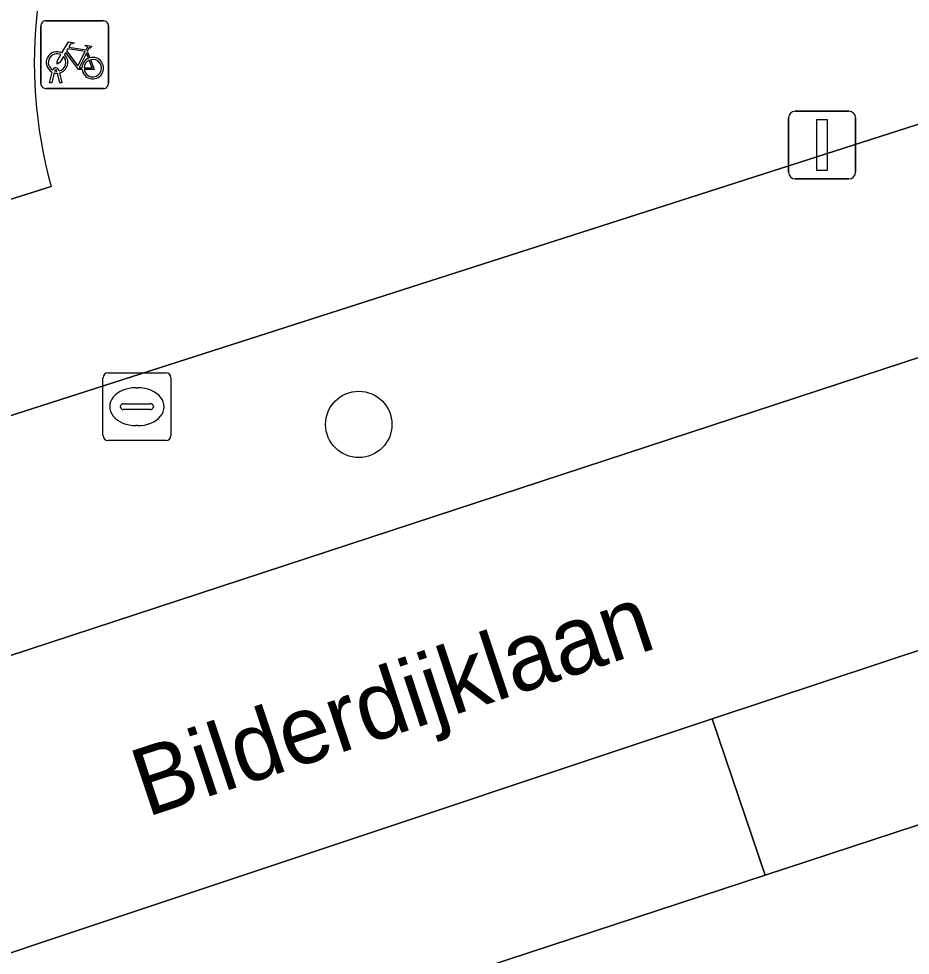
# Model space of a CAD drawing. Extents: x 161087 to 161926, y 382572 to 383873.
# Drawn here: x 161610.16 to 161623.31, y 382781.29 to 382795.11 of the extents above; entities that cross this region are included whole.
import ezdxf

# ---------------------------------------------------------------- set-up
doc = ezdxf.new("R2010")
doc.units = 0
for name, color, linetype in [('IMGEO_Berm_groen', 7, 'Continuous'), ('IMGEO_Berm_open', 7, 'Continuous'), ('IMGEO_Boom', 7, 'Continuous'), ('IMGEO_Fietsenrek', 7, 'Continuous'), ('IMGEO_Fietspad_gesloten', 7, 'Continuous'), ('IMGEO_Groenvoorziening', 7, 'Continuous'), ('IMGEO_Kolk', 7, 'Continuous'), ('IMGEO_Lichtmast', 7, 'Continuous'), ('IMGEO_Openbare_ruimte_label', 7, 'Continuous'), ('IMGEO_Rijbaan_lokaal_gesloten', 7, 'Continuous'), ('IMGEO_Voetpad_open', 7, 'Continuous')]:
    doc.layers.add(name, color=color, linetype=linetype)

msp = doc.modelspace()

# ---------------------------------------------------------------- linework, layer by layer
at = {"layer": 'IMGEO_Berm_groen'}
for points in [[(161627.936, 382791.59), (161626.99, 382794.693), (161604.511, 382787.48), (161605.586, 382784.256)], [(161621.173, 382782.476), (161620.39, 382784.782), (161606.867, 382780.274), (161607.628, 382778.007), (161614.505, 382780.286)]]:
    msp.add_lwpolyline(points, close=True, dxfattribs=at)
at = {"layer": 'IMGEO_Berm_open'}
msp.add_lwpolyline([(161645.919, 382790.64), (161648.138, 382791.404), (161648.646, 382791.574), (161648.757, 382791.611), (161647.995, 382793.914), (161647.376, 382793.71), (161645.193, 382792.972), (161636.138, 382789.999), (161620.39, 382784.782), (161621.173, 382782.476), (161626.567, 382784.247), (161630.206, 382785.442), (161636.843, 382787.626)], close=True, dxfattribs=at)
at = {"layer": 'IMGEO_Boom'}
msp.add_circle((161615.179, 382789.125), 0.489, dxfattribs=at)
at = {"layer": 'IMGEO_Fietsenrek'}
for p, q in [((161610.562, 382795.08), (161611.403, 382795.08)), ((161611.403, 382795.08), (161610.562, 382795.08)), ((161610.487, 382794.155), (161610.487, 382794.996)), ((161610.487, 382794.996), (161610.487, 382794.155)), ((161611.487, 382795.005), (161611.487, 382794.164)), ((161611.487, 382794.164), (161611.487, 382795.005)), ((161611.174, 382794.629), (161611.21, 382794.534)), ((161610.725, 382794.336), (161610.724, 382794.34)), ((161610.756, 382794.347), (161610.757, 382794.34)), ((161610.614, 382794.164), (161610.653, 382794.324)), ((161610.683, 382794.312), (161610.648, 382794.164)), ((161610.766, 382794.164), (161610.732, 382794.306)), ((161610.764, 382794.31), (161610.799, 382794.164)), ((161611.412, 382794.08), (161610.571, 382794.08)), ((161610.571, 382794.08), (161611.412, 382794.08)), ((161610.648, 382794.164), (161610.614, 382794.164)), ((161610.799, 382794.164), (161610.766, 382794.164))]:
    msp.add_line(p, q, dxfattribs=at)
for points in [[(161610.8, 382794.606), (161610.895, 382794.77), (161610.981, 382794.756), (161610.983, 382794.747), (161610.927, 382794.736), (161610.9, 382794.691), (161611.156, 382794.65)], [(161611.096, 382794.362), (161611.046, 382794.362), (161610.855, 382794.613), (161610.836, 382794.581)], [(161611.143, 382794.625), (161610.886, 382794.666), (161610.869, 382794.637), (161611.036, 382794.417), (161611.143, 382794.625)], [(161611.156, 382794.65), (161611.181, 382794.699), (161611.175, 382794.703), (161611.152, 382794.707), (161611.14, 382794.714), (161611.139, 382794.717), (161611.141, 382794.722), (161611.236, 382794.707), (161611.238, 382794.697), (161611.228, 382794.684), (161611.216, 382794.678), (161611.202, 382794.684), (161611.174, 382794.629)], [(161610.821, 382794.554), (161610.769, 382794.464), (161610.729, 382794.439), (161610.73, 382794.486), (161610.785, 382794.58)], [(161611.191, 382794.527), (161611.161, 382794.604), (161611.052, 382794.386), (161611.095, 382794.386)], [(161611.125, 382794.386), (161611.245, 382794.385), (161611.201, 382794.499)], [(161611.221, 382794.506), (161611.276, 382794.361), (161611.126, 382794.361)]]:
    msp.add_lwpolyline(points, dxfattribs=at)
for centre, radius, start, end in [((161610.565, 382795.002), 0.0779, 92.4484, 184.2845), ((161610.565, 382795.002), 0.0779, 92.4484, 184.2845), ((161611.409, 382795.002), 0.0779, 2.4484, 94.2845), ((161611.409, 382795.002), 0.0779, 2.4484, 94.2845), ((161610.727, 382794.465), 0.159, 62.6766, 242.1369), ((161610.727, 382794.465), 0.129, 63.3192, 238.903), ((161610.727, 382794.465), 0.129, 283.6043, 43.4302), ((161610.727, 382794.465), 0.159, 283.5766, 46.6042), ((161611.254, 382794.381), 0.159, 113.3408, 178.3217), ((161611.254, 382794.381), 0.159, 187.0065, 105.7708), ((161611.254, 382794.381), 0.129, 113.923, 177.9556), ((161611.254, 382794.381), 0.129, 188.6715, 104.5883), ((161610.707, 382794.336), 0.0499, 12.8025, 158.6934), ((161610.707, 382794.336), 0.0174, 12.8025, 163.4502), ((161610.727, 382794.465), 0.129, 253.415, 269.0204), ((161610.727, 382794.465), 0.159, 253.9967, 271.7867), ((161610.565, 382794.158), 0.0779, 182.4484, 274.2845), ((161610.565, 382794.158), 0.0779, 182.4484, 274.2845), ((161611.409, 382794.158), 0.0779, 272.4484, 4.2845), ((161611.409, 382794.158), 0.0779, 272.4484, 4.2845)]:
    msp.add_arc(centre, radius, start, end, dxfattribs=at)
at = {"layer": 'IMGEO_Fietspad_gesloten'}
for points in [[(161590.845, 382774.955), (161600.424, 382778.175), (161606.867, 382780.274), (161620.39, 382784.782), (161636.138, 382789.999), (161645.193, 382792.972), (161647.376, 382793.71), (161647.995, 382793.914), (161673.571, 382802.349), (161674.047, 382802.506), (161679.239, 382804.225), (161681.775, 382805.065), (161703.785, 382812.521), (161709.459, 382814.438)], [(161687.036, 382811.115), (161680.653, 382809.049), (161672.813, 382806.414), (161669.12, 382805.198), (161646.117, 382797.624), (161643.598, 382796.789), (161643.487, 382796.752), (161637.587, 382794.797), (161636.587, 382794.458), (161636.5, 382794.429), (161633.539, 382793.428), (161627.936, 382791.59), (161605.586, 382784.256), (161599.127, 382782.114), (161588.363, 382778.462)]]:
    msp.add_lwpolyline(points, dxfattribs=at)
at = {"layer": 'IMGEO_Groenvoorziening'}
msp.add_lwpolyline([(161630.959, 382813.948), (161619.847, 382810.367), (161607.431, 382816.867), (161599.177, 382801.028), (161602.65, 382790.116), (161610.64, 382792.633)], dxfattribs=at)
msp.add_arc((161617.236, 382794.46), 6.844, 19.7925, 195.4852, dxfattribs=at)
at = {"layer": 'IMGEO_Kolk'}
for p, q in [((161611.405, 382788.961), (161611.405, 382789.813)), ((161611.48, 382789.887), (161612.332, 382789.887)), ((161612.406, 382789.813), (161612.406, 382788.961)), ((161611.893, 382789.667), (161611.918, 382789.667)), ((161611.664, 382789.381), (161611.664, 382789.393)), ((161611.707, 382789.43), (161612.105, 382789.43)), ((161612.148, 382789.393), (161612.148, 382789.381)), ((161612.102, 382789.344), (161611.704, 382789.344)), ((161611.916, 382789.107), (161611.891, 382789.107)), ((161612.332, 382788.887), (161611.48, 382788.887))]:
    msp.add_line(p, q, dxfattribs=at)
for points in [[(161611.405, 382788.961), (161611.405, 382789.813)], [(161611.48, 382789.887), (161612.332, 382789.887)], [(161612.406, 382789.813), (161612.406, 382788.961)], [(161612.332, 382788.887), (161611.48, 382788.887)]]:
    msp.add_lwpolyline(points, dxfattribs=at)
for centre, radius, start, end in [((161611.482, 382789.811), 0.0765, 91.552, 178.448), ((161611.482, 382789.811), 0.0765, 91.552, 178.448), ((161612.33, 382789.811), 0.0765, 1.552, 88.448), ((161612.33, 382789.811), 0.0765, 1.552, 88.448), ((161611.704, 382789.39), 0.0403, 85.8775, 175.7526), ((161611.701, 382789.38), 0.0366, 178.938, 274.7102), ((161612.105, 382789.387), 0.043, 264.8664, 352.4533), ((161612.109, 382789.392), 0.0386, 1.7309, 96.639), ((161611.482, 382788.963), 0.0765, 181.552, 268.448), ((161611.482, 382788.963), 0.0765, 181.552, 268.448), ((161612.33, 382788.963), 0.0765, 271.552, 358.448), ((161612.33, 382788.963), 0.0765, 271.552, 358.448)]:
    msp.add_arc(centre, radius, start, end, dxfattribs=at)
for centre, major_axis, ratio, start_param, end_param in [((161611.892, 382789.387), (-0.387, 0.002), 0.722429, 4.712389, 7.853982), ((161611.917, 382789.387), (-0.39, 0.002), 0.717154, 1.570796, 4.712389)]:
    msp.add_ellipse(centre, major_axis=major_axis, ratio=ratio, start_param=start_param, end_param=end_param, dxfattribs=at)
at = {"layer": 'IMGEO_Lichtmast'}
for p, q in [((161621.518, 382792.846), (161621.518, 382793.646)), ((161621.518, 382793.646), (161621.518, 382792.846)), ((161621.618, 382793.746), (161622.408, 382793.746)), ((161622.408, 382793.746), (161621.618, 382793.746)), ((161622.508, 382793.646), (161622.508, 382792.846)), ((161622.508, 382792.846), (161622.508, 382793.646)), ((161622.408, 382792.746), (161621.618, 382792.746)), ((161621.618, 382792.746), (161622.408, 382792.746))]:
    msp.add_line(p, q, dxfattribs=at)
msp.add_lwpolyline([(161621.938, 382793.621), (161622.088, 382793.621), (161622.088, 382792.871), (161621.938, 382792.871), (161621.938, 382793.621)], dxfattribs=at)
for centre, start, end in [((161621.618, 382793.646), 90, 180), ((161621.618, 382793.646), 90, 180), ((161622.408, 382793.646), 0, 90), ((161622.408, 382793.646), 360, 90), ((161621.618, 382792.846), 180, 270), ((161621.618, 382792.846), 180, 270), ((161622.408, 382792.846), 270, 0), ((161622.408, 382792.846), 270, 0)]:
    msp.add_arc(centre, 0.1, start, end, dxfattribs=at)
at = {"layer": 'IMGEO_Rijbaan_lokaal_gesloten'}
msp.add_lwpolyline([(161645.919, 382790.64), (161636.843, 382787.626), (161630.206, 382785.442), (161626.567, 382784.247), (161621.173, 382782.476), (161614.505, 382780.286), (161607.628, 382778.007), (161601.167, 382775.867), (161599.806, 382775.416), (161588.34, 382771.632)], dxfattribs=at)
at = {"layer": 'IMGEO_Voetpad_open'}
for points in [[(161590.147, 382782.887), (161598.032, 382785.429), (161604.511, 382787.48), (161626.99, 382794.693), (161632.6, 382796.493), (161635.563, 382797.45)], [(161610.64, 382792.633), (161602.65, 382790.116), (161596.977, 382788.345), (161583.014, 382782.834), (161574.769, 382778.181), (161568.83, 382774.3), (161563.156, 382770.605)]]:
    msp.add_lwpolyline(points, dxfattribs=at)
msp.add_arc((161617.236, 382794.46), 6.844, 19.7925, 195.4852, dxfattribs=at)

# ---------------------------------------------------------------- texts
at = {"layer": 'IMGEO_Openbare_ruimte_label'}
msp.add_text('Bilderdijklaan', height=1, rotation=18.3625, dxfattribs=at).set_placement((161612.049, 382783.329))

doc.saveas('drawing.dxf')
